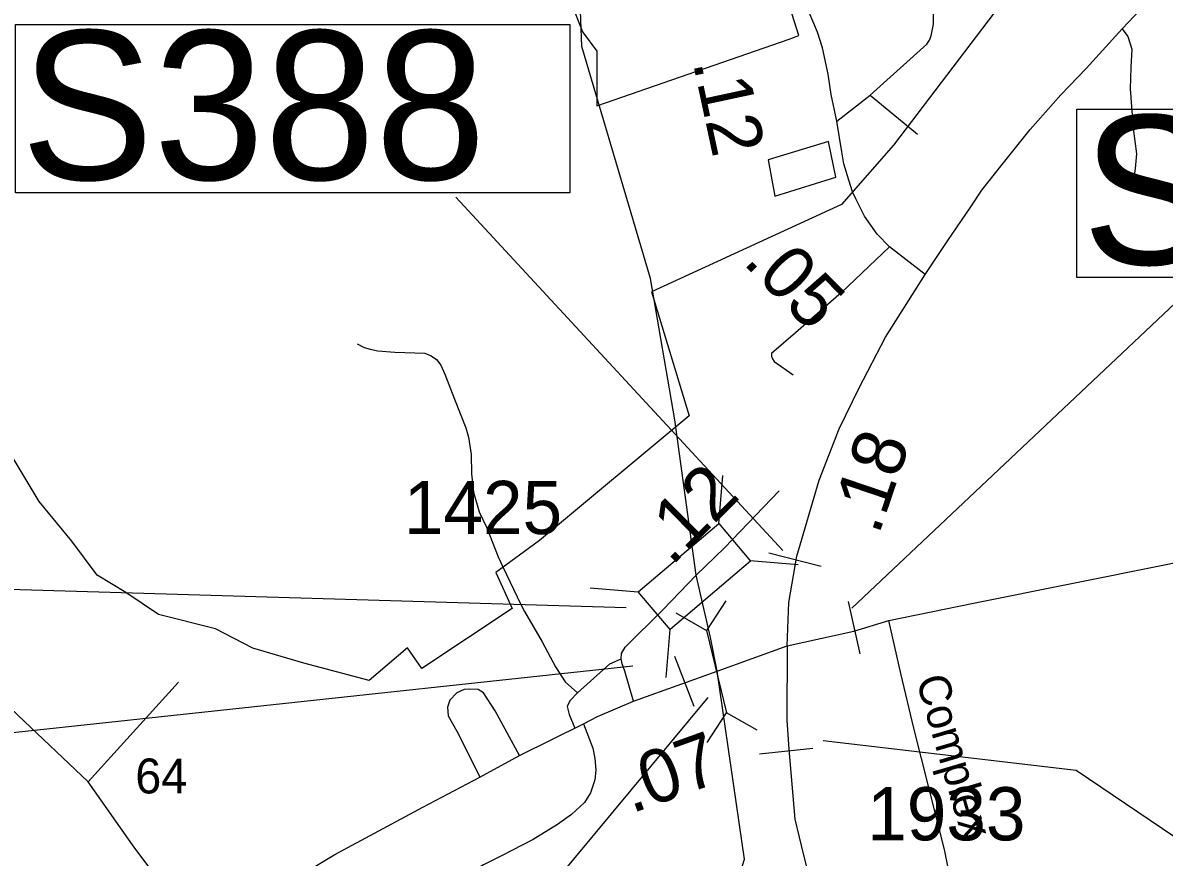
# Model space of a CAD drawing. Extents: x 1159738 to 1321356, y 736314 to 882035.
# Drawn here: x 1237745 to 1240427, y 790088 to 792048 of the extents above; entities that cross this region are included whole.
import ezdxf

# ---------------------------------------------------------------- set-up
doc = ezdxf.new("R2010")
doc.units = 0
for name, color, linetype in [('Exist Boundary Political City Limit New', 7, 'Continuous'), ('Exist Hydrographic Creek Single Shore', 7, 'Continuous'), ('Exist Road Non-System Type 51', 7, 'Continuous'), ('Exist Road Non-System Type 51 Label', 7, 'Continuous'), ('Exist Road Primary Interstate Structure Culvert Number Label', 7, 'Continuous'), ('Exist Road Primary NC Mileage Hundredths English Label', 7, 'Continuous'), ('Exist Road Primary NC Structure Ovrhead Sign CELL', 7, 'Continuous'), ('Exist Road Primary NC Structure Ovrhead Sign Number Label', 7, 'Continuous'), ('Exist Road Primary NC UnDivided 4 Lane Attributed', 7, 'Continuous'), ('Exist Road Primary US Label', 7, 'Continuous'), ('Exist Road Primary US Mileage Hundredths English Label', 7, 'Continuous'), ('Exist Road Primary US Structure Cantilever Sign Number Label', 7, 'Continuous'), ('Exist Road Primary US Structure Ovrhead Sign CELL', 7, 'Continuous'), ('Exist Road Primary US UnDivided 4 Lane Attributed', 7, 'Continuous'), ('Exist Road Secondary Mileage Hundredths English Label', 7, 'Continuous'), ('Exist Road Secondary Structure Culvert CELL', 7, 'Continuous'), ('Exist Road Secondary Structure Ovrhead Sign CELL', 7, 'Continuous'), ('Exist Road Secondary Structure Ovrhead Sign Number Label', 7, 'Continuous'), ('Exist Road Secondary Structure Standard Bridge CELL', 7, 'Continuous'), ('Exist Road Secondary Structure Standard Bridge Number Label', 7, 'Continuous'), ('Exist Road Secondary Type 41 Attributed', 7, 'Continuous'), ('Exist Road Secondary Type 51 Attributed', 7, 'Continuous'), ('Exist Road Secondary Type 51 Number Label', 7, 'Continuous'), ('Exist Road Secondary Type 51 Undivided 4 Lane Attributed', 7, 'Continuous'), ('Map Preparation Boundary City Limit Buffer Line', 7, 'Continuous')]:
    doc.layers.add(name, color=color, linetype=linetype)

msp = doc.modelspace()

# ---------------------------------------------------------------- linework, layer by layer
at = {"layer": 'Exist Boundary Political City Limit New'}
for points in [[(1239608.4, 792712.3), (1239301.4, 792410.7), (1238997.2, 792379.4), (1239017.1, 792296.9), (1239048.4, 792262.7), (1239022.8, 792168.8), (1239034.2, 792092), (1239059.8, 792026.6), (1239093.9, 791981), (1239093.9, 791853), (1239545.9, 792009.5), (1239568.6, 792018), (1239537.4, 792117.6), (1239508.9, 792194.4), (1239503.3, 792240), (1239531.7, 792305.4), (1239574.3, 792379.4), (1239636.9, 792464.8), (1239619.8, 792521.7), (1239608.4, 792564.3), (1239608.4, 792712.3)], [(1240069.7, 792127.4), (1239791.1, 791760.4), (1239668.9, 791620.9), (1239222.6, 791416.1), (1239311.1, 791124.8), (1238959.4, 790831.9), (1238856.7, 790757), (1238895.2, 790672.3), (1238682.3, 790531.1), (1238648.9, 790579.8), (1238559.1, 790502.8), (1238405.2, 790543.9), (1238285.7, 790578.7), (1238197.5, 790624.2), (1238063.9, 790658.4), (1237987.2, 790709.6), (1237919.9, 790750.3), (1237860.2, 790830), (1237783.4, 790923.9), (1237712.4, 791040.6)], [(1239496.2, 791726.2), (1239511.8, 791640.9), (1239655.4, 791685), (1239638.4, 791768.9), (1239496.2, 791726.2)]]:
    msp.add_lwpolyline(points, dxfattribs=at)
at = {"layer": 'Exist Hydrographic Creek Single Shore'}
for points in [[(1239327.4, 790750.4), (1239276.9, 791115.1), (1239219.7, 791446.9), (1239058.6, 791991.8), (1239053.6, 792118.4), (1239027, 792240.9), (1238992.4, 792454), (1239003.1, 792507.2), (1239224, 792680.3), (1239330.1, 792743.7), (1239508.5, 792930.1), (1239896.8, 793538.5), (1240163, 793972.6), (1240251.8, 794165.5), (1240246.4, 794255.9), (1240073.9, 794455.8)], [(1239376.7, 790525), (1239360.6, 790604.1), (1239327.4, 790750.4)], [(1239046.1, 788517), (1238973.9, 788912.9), (1238985.9, 789070.1), (1239208.9, 789298.7), (1239346.9, 789502.8), (1239400.9, 789642.8), (1239409.8, 789984), (1239440.6, 790083.5), (1239376.7, 790525)]]:
    msp.add_lwpolyline(points, dxfattribs=at)
at = {"layer": 'Exist Road Non-System Type 51'}
for p, q in [((1239657.8, 791817), (1239736.4, 791877.7)), ((1239736.4, 791877.7), (1239847.2, 791786)), ((1237898.6, 790264.8), (1238111, 790499.4))]:
    msp.add_line(p, q, dxfattribs=at)
for points in [[(1239736.4, 791877.7), (1239845.6, 791976.4), (1239869.5, 791997.6), (1239875.3, 792007.2), (1239879.6, 792017.2), (1239884.9, 792044.3), (1239884.9, 792067.7), (1239882.8, 792090.5), (1239852, 792176.7), (1239845.6, 792192.6), (1239837.7, 792216.5)], [(1240328.6, 792033.5), (1240341.8, 792015.2), (1240351, 791985.7), (1240348.9, 791943.1), (1240346.9, 791892.3), (1240354, 791799.9), (1240362.1, 791739.9), (1240359.1, 791705.4), (1240353, 791668.8)], [(1239781.4, 791522), (1239668.9, 791414), (1239560.4, 791319.7), (1239504.1, 791271.3), (1239504.1, 791265), (1239506.4, 791258.2), (1239510.4, 791252.5), (1239555.3, 791221.2)], [(1238530.3, 791294), (1238547.3, 791285.2), (1238561.3, 791281.1), (1238579.2, 791277.1), (1238618.8, 791274.4), (1238689.5, 791271.7), (1238704.4, 791265.8), (1238717, 791256.8), (1238727.4, 791243.8), (1238736.4, 791222.6), (1238759.5, 791163.5), (1238786.3, 791096.7), (1238792.1, 791074.6), (1238798.4, 791033.6), (1238798.9, 790988.6), (1238803.8, 790945.5), (1238816.9, 790899.5), (1238835.3, 790861.4), (1238862, 790793.3), (1238873.1, 790769.9)], [(1237898.6, 790264.8), (1237732.9, 790421.7), (1237505.3, 790639.6), (1237387.6, 790755.1)], [(1238873.1, 790769.9), (1238914.9, 790682), (1238923.7, 790665.2)], [(1238923.7, 790665.2), (1238965.6, 790593.7), (1238996.7, 790535.6), (1239019.6, 790500.1), (1239048.3, 790474.4)], [(1239982.7, 789392.5), (1239973.3, 789656.8), (1239959, 789830.2), (1239950.2, 789911.5), (1239910.5, 790106.3), (1239838.8, 790390.9), (1239807.9, 790519.3), (1239780.3, 790643.9)], [(1239048.3, 790474.4), (1239124.6, 790541.9), (1239150.7, 790554.1)], [(1238912.2, 790326.9), (1238855.1, 790431.6), (1238827.2, 790473.9), (1238814.6, 790482), (1238793.9, 790482.9), (1238782.2, 790482), (1238765.1, 790473.9), (1238748, 790456.8), (1238742.6, 790440.6), (1238744.4, 790419.8), (1238765.1, 790383.8), (1238804.7, 790305.4), (1238819.1, 790276.5)], [(1239048.3, 790474.4), (1239030.7, 790455.1), (1239024.1, 790442.3), (1239028.5, 790423), (1239041.7, 790390.9)], [(1239062.8, 790401.1), (1239084, 790344.6), (1239089.4, 790320.2), (1239091.2, 790292.3), (1239089.4, 790269.8), (1239078.6, 790239.1), (1239065.1, 790216.6), (1239034.4, 790188.7), (1239001.1, 790165.2), (1238944.4, 790130.1), (1238869.6, 790091.3), (1238827.3, 790070.6), (1238812, 790060.7), (1238803, 790050.8), (1238796.7, 790037.2), (1238794.9, 790017.4), (1238799.4, 789995.8), (1238840.8, 789913.8), (1238857.9, 789868.3), (1238860.6, 789844.8), (1238860.6, 789825), (1238857, 789798.9), (1238850.7, 789776.3), (1238847.1, 789751.1)], [(1238164.6, 789901.5), (1238007.7, 790109.6), (1237898.6, 790264.8)]]:
    msp.add_lwpolyline(points, dxfattribs=at)
at = {"layer": 'Exist Road Primary Interstate Structure Culvert Number Label'}
msp.add_line((1239355, 790462.9), (1238414.6, 789334.4), dxfattribs=at)
at = {"layer": 'Exist Road Primary NC Structure Ovrhead Sign CELL'}
msp.add_line((1239498.1, 790803), (1239620.6, 790771.6), dxfattribs=at)
at = {"layer": 'Exist Road Primary NC Structure Ovrhead Sign Number Label'}
for p, q in [((1239530.8, 790808.3), (1238762.8, 791638.6)), ((1239693.4, 790673.2), (1240480.5, 791415.1))]:
    msp.add_line(p, q, dxfattribs=at)
for points in [[(1237727.5, 792043.6), (1239030.1, 792043.6), (1239030.1, 791648.7), (1237727.5, 791648.7)], [(1240221.7, 791844.6), (1241524.3, 791844.6), (1241524.3, 791449.7), (1240221.7, 791449.7)]]:
    msp.add_lwpolyline(points, close=True, dxfattribs=at)
at = {"layer": 'Exist Road Primary NC UnDivided 4 Lane Attributed'}
for points in [[(1239865.6, 791456.6), (1239918.5, 791536.8), (1239970.8, 791613.1), (1239998.9, 791654.5), (1240043.1, 791711.4), (1240112, 791797), (1240184, 791878.2), (1240243.8, 791940.5), (1240328.6, 792033.5), (1240384.3, 792092.6)], [(1239541.4, 790584.4), (1239545.2, 790686.7), (1239563.6, 790795.3), (1239616.5, 790973.8), (1239663.4, 791094), (1239710.3, 791190.5), (1239772.3, 791309.3), (1239865.6, 791456.6)]]:
    msp.add_lwpolyline(points, dxfattribs=at)
at = {"layer": 'Exist Road Primary US Structure Cantilever Sign Number Label'}
msp.add_lwpolyline([(1239178, 790536.6), (1237195.8, 790324.2), (1236299.1, 789687.1)], dxfattribs=at)
at = {"layer": 'Exist Road Primary US Structure Ovrhead Sign CELL'}
for p, q in [((1239684.4, 790688.8), (1239712.1, 790565.4)), ((1239276.2, 790560.4), (1239322, 790442.5))]:
    msp.add_line(p, q, dxfattribs=at)
at = {"layer": 'Exist Road Primary US UnDivided 4 Lane Attributed'}
msp.add_line((1239376.7, 790525), (1239541.4, 790584.4), dxfattribs=at)
for points in [[(1239541.4, 790584.4), (1239697.7, 790619.3), (1239780.3, 790643.9), (1239978.7, 790684.4), (1240435.7, 790776.6), (1241110.1, 790918.6), (1241459.3, 790991.6), (1241737.9, 791050.7), (1241947.4, 791093.9), (1242179.5, 791143.9), (1242346.4, 791180.9), (1242740.9, 791263.5), (1243032.5, 791326.6), (1243284, 791378.1), (1243542, 791436.5), (1243633.9, 791465.4)], [(1239180.2, 790454.8), (1239293.3, 790495.2), (1239376.7, 790525)], [(1236410.6, 788681), (1236540.1, 788779), (1236746.6, 788922.7), (1236843.1, 788990.3), (1237087.4, 789160.7), (1237491.6, 789439.5), (1237695.3, 789580), (1237817.8, 789662.8), (1237913.9, 789731.8), (1238006.4, 789793.5), (1238164.6, 789901.5), (1238332.4, 790007.2), (1238478.3, 790094.2), (1238685.2, 790205.5), (1238819.1, 790276.5), (1238912.2, 790326.9), (1239062.8, 790401.1), (1239095.6, 790418.9), (1239180.2, 790454.8)]]:
    msp.add_lwpolyline(points, dxfattribs=at)
at = {"layer": 'Exist Road Secondary Structure Culvert CELL'}
for p, q in [((1239396.8, 790690.3), (1239351.5, 790620.4)), ((1239279.3, 790661.8), (1239351.5, 790620.4)), ((1239351.5, 790620.4), (1239398.3, 790427.6)), ((1239353, 790357.7), (1239398.3, 790427.6)), ((1239470.6, 790386.2), (1239398.3, 790427.6))]:
    msp.add_line(p, q, dxfattribs=at)
at = {"layer": 'Exist Road Secondary Structure Ovrhead Sign CELL'}
msp.add_line((1239475.9, 790330.9), (1239601.7, 790344.4), dxfattribs=at)
at = {"layer": 'Exist Road Secondary Structure Ovrhead Sign Number Label'}
msp.add_lwpolyline([(1239625.4, 790362), (1240220.6, 790292.6), (1241321.6, 789548.6)], dxfattribs=at)
at = {"layer": 'Exist Road Secondary Structure Standard Bridge CELL'}
for p, q in [((1239380.6, 790871.4), (1239389.8, 790984.2)), ((1239453.8, 790785.1), (1239566.6, 790775.9)), ((1239078.4, 790720.6), (1239191.2, 790711.4)), ((1239256.9, 790510.3), (1239266.2, 790623.1))]:
    msp.add_line(p, q, dxfattribs=at)
msp.add_lwpolyline([(1239191.2, 790711.4), (1239380.2, 790871.8), (1239455.1, 790783.5), (1239266.2, 790623.1)], close=True, dxfattribs=at)
at = {"layer": 'Exist Road Secondary Structure Standard Bridge Number Label'}
msp.add_line((1239163.1, 790673.8), (1236706.4, 790747.3), dxfattribs=at)
at = {"layer": 'Exist Road Secondary Type 41 Attributed'}
for points in [[(1239694.9, 791650.6), (1239685.7, 791678.2), (1239674.6, 791716.4), (1239669.4, 791744.6), (1239657.8, 791817), (1239644.6, 791879.5), (1239637.5, 791927.1), (1239624.2, 791989.1), (1239612.2, 792025.5), (1239581.6, 792097.8), (1239560.4, 792154.5), (1239550.1, 792196.6), (1239548.3, 792207.8), (1239548.7, 792229.1), (1239552.3, 792251.7), (1239558, 792273.5)], [(1239865.6, 791456.6), (1239781.4, 791522), (1239752.6, 791551.3), (1239722.8, 791593.6), (1239702.3, 791634.1), (1239694.9, 791650.6)]]:
    msp.add_lwpolyline(points, dxfattribs=at)
at = {"layer": 'Exist Road Secondary Type 51 Attributed'}
for points in [[(1239327.4, 790750.4), (1239394.1, 790814.6), (1239522.4, 790948.8)], [(1239180.2, 790454.8), (1239159.3, 790525.2), (1239153, 790542.4), (1239150.7, 790554.1), (1239152.1, 790566.7), (1239160.2, 790581.1), (1239249.3, 790669.9), (1239327.4, 790750.4)]]:
    msp.add_lwpolyline(points, dxfattribs=at)
at = {"layer": 'Exist Road Secondary Type 51 Undivided 4 Lane Attributed'}
msp.add_lwpolyline([(1239541.4, 790584.4), (1239540.2, 790410.3), (1239544.8, 790341.8), (1239559.2, 790177.6), (1239579.4, 790092.8), (1239595.1, 790031.9), (1239623.4, 789941), (1239654.5, 789884), (1239700.8, 789793.4), (1239746.3, 789723.1), (1239785.7, 789655.6), (1239865.5, 789546.7), (1239999.6, 789369.2)], dxfattribs=at)
at = {"layer": 'Map Preparation Boundary City Limit Buffer Line'}
for points in [[(1239608.4, 792712.3), (1239301.4, 792410.7), (1238997.2, 792379.4), (1239017.1, 792296.9), (1239048.4, 792262.7), (1239022.8, 792168.8), (1239034.2, 792092), (1239059.8, 792026.6), (1239093.9, 791981), (1239093.9, 791853), (1239545.9, 792009.5), (1239568.6, 792018), (1239537.4, 792117.6), (1239508.9, 792194.4), (1239503.3, 792240), (1239531.7, 792305.4), (1239574.3, 792379.4), (1239636.9, 792464.8), (1239619.8, 792521.7), (1239608.4, 792564.3), (1239608.4, 792712.3)], [(1240069.7, 792127.4), (1239791.1, 791760.4), (1239668.9, 791620.9), (1239222.6, 791416.1), (1239311.1, 791124.8), (1238959.4, 790831.9), (1238856.7, 790757), (1238895.2, 790672.3), (1238682.3, 790531.1), (1238648.9, 790579.8), (1238559.1, 790502.8), (1238405.2, 790543.9), (1238285.7, 790578.7), (1238197.5, 790624.2), (1238063.9, 790658.4), (1237987.2, 790709.6), (1237919.9, 790750.3), (1237860.2, 790830), (1237783.4, 790923.9), (1237712.4, 791040.6)], [(1239496.2, 791726.2), (1239511.8, 791640.9), (1239655.4, 791685), (1239638.4, 791768.9), (1239496.2, 791726.2)]]:
    msp.add_lwpolyline(points, dxfattribs=at)

# ---------------------------------------------------------------- texts
at = {"layer": 'Exist Road Non-System Type 51 Label'}
msp.add_text('Complex', height=75, rotation=286.3028, dxfattribs=at).set_placement((1239843.3, 790505.3))
at = {"layer": 'Exist Road Primary NC Mileage Hundredths English Label'}
msp.add_text('.18', height=125, rotation=71.2686, dxfattribs=at).set_placement((1239755.9, 790842.3))
at = {"layer": 'Exist Road Primary NC Structure Ovrhead Sign Number Label'}
for s, p in [('S388', (1237740, 791679.3)), ('S389', (1240234.2, 791480.3))]:
    msp.add_text(s, height=350, dxfattribs=at).set_placement(p)
at = {"layer": 'Exist Road Primary US Label'}
msp.add_text('64', height=82.02, dxfattribs=at).set_placement((1238009.2, 790237.9))
at = {"layer": 'Exist Road Primary US Mileage Hundredths English Label'}
msp.add_text('.07', height=125, rotation=19.7301, dxfattribs=at).set_placement((1239174.9, 790190.2))
at = {"layer": 'Exist Road Secondary Mileage Hundredths English Label'}
for s, rotation, p in [('.12', 282.1116, (1239319.2, 791954.9)), ('.05', 314.525, (1239434.5, 791483.8)), ('.12', 44.9394, (1239269.5, 790769.9))]:
    msp.add_text(s, height=125, rotation=rotation, dxfattribs=at).set_placement(p)
at = {"layer": 'Exist Road Secondary Type 51 Number Label'}
for s, p in [('1425', (1238640.3, 790847)), ('1933', (1239729.2, 790127.7))]:
    msp.add_text(s, height=125, dxfattribs=at).set_placement(p)

doc.saveas('drawing.dxf')
